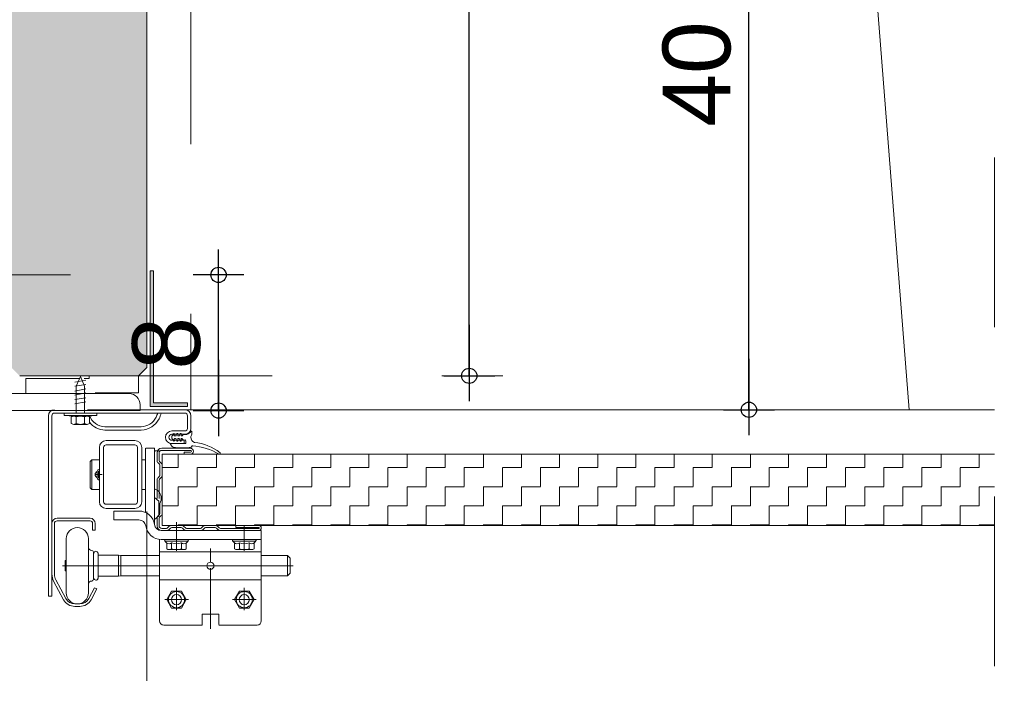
# Model space of a CAD drawing. Header units: metres. Extents: x 1316.5 to 1415.3, y -94.1 to -52.
# Tile 397 of 656: x 1401.746 to 1402.327, y -76.725 to -76.326. Entities that reach past the tile are written whole.
import ezdxf

# ---------------------------------------------------------------- set-up
doc = ezdxf.new("R2010")
doc.units = ezdxf.units.M
doc.header["$PDMODE"] = 65
for name, pattern in [('AUSGEZOGEN', [0]), ('GETRENNT2_S10', [0.045, 0.02, -0.01, 0, -0.005, 0, -0.01]), ('PUNKT2_S9', [0.0015, 0, -0.0015]), ('STRICHLINIE2_S3', [0.055, 0.04, -0.015])]:
    doc.linetypes.add(name, pattern=pattern)
for name, color, linetype in [('XR$4$_40732', 7, 'Continuous'), ('XR$4$_40733', 7, 'Continuous'), ('XR$4$_42143', 7, 'Continuous'), ('XR$4$_42154', 7, 'Continuous')]:
    doc.layers.add(name, color=color, linetype=linetype)
for name, color, linetype, lineweight in [('XR$4$Fenster', 3, 'AUSGEZOGEN', 18), ('XR$4$Maßlinie 1_50', 7, 'AUSGEZOGEN', 25), ('XR$4$Muster', 4, 'AUSGEZOGEN', 13), ('XR$4$SNL_D_BD_FL_250', 7, 'AUSGEZOGEN', 18), ('XR$4$STANDARD_1', 7, 'AUSGEZOGEN', 25), ('XR$4$Wand', 1, 'AUSGEZOGEN', 50), ('XR$4$Wand Mauerwerk tr_1', 42, 'AUSGEZOGEN', 18)]:
    doc.layers.add(name, color=color, linetype=linetype, lineweight=lineweight)
doc.styles.add('ARIAL', font='arial.ttf')
doc.dimstyles.new('DIMSTYLE_18', dxfattribs={"dimtxt": 0.03, "dimasz": 0.03, "dimexe": 0, "dimexo": 1e-06, "dimgap": 0.015, "dimtad": 2, "dimdec": 0, "dimlfac": 1000, "dimrnd": 5, "dimzin": 12, "dimdsep": 46, "dimtxsty": 'ARIAL', "dimblk1": 'ALL_ML_KREIS', "dimblk2": 'ALL_ML_KREIS', "dimsah": 1, "dimcen": 0, "dimse1": 1, "dimse2": 1, "dimclrd": 7, "dimclre": 7, "dimclrt": 7, "dimadec": 0, "dimazin": 0, "dimtfac": 1, "dimtdec": 0, "dimtix": 1, "dimtmove": 2, "dimatfit": 3, "dimfxl": 0, "dimtzin": 0, "dimlwd": 0, "dimlwe": 25, "dimarcsym": 0})
doc.dimstyles.new('DIMSTYLE_21', dxfattribs={"dimtxt": 0.04, "dimasz": 0.03, "dimexe": 0, "dimexo": 1e-06, "dimgap": 0.02, "dimtad": 2, "dimdec": 0, "dimlfac": 100, "dimrnd": 0.5, "dimzin": 12, "dimdsep": 46, "dimtxsty": 'ARIAL', "dimblk1": 'ALL_ML_KREIS', "dimblk2": 'ALL_ML_KREIS', "dimsah": 1, "dimcen": 0, "dimse1": 1, "dimse2": 1, "dimclrd": 7, "dimclre": 7, "dimclrt": 7, "dimadec": 0, "dimazin": 0, "dimtfac": 1, "dimtdec": 0, "dimtix": 1, "dimtmove": 2, "dimatfit": 3, "dimfxl": 0, "dimtzin": 0, "dimlwd": 0, "dimlwe": 25, "dimarcsym": 0})
doc.dimstyles.new('DIMSTYLE_4', dxfattribs={"dimtxt": 0.04, "dimasz": 0.03, "dimexe": 0, "dimexo": 1e-06, "dimgap": 0.02, "dimtad": 2, "dimdec": 1, "dimlfac": 100, "dimrnd": 0.5, "dimzin": 4, "dimdsep": 46, "dimtxsty": 'ARIAL', "dimblk1": 'ALL_ML_KREIS', "dimblk2": 'ALL_ML_KREIS', "dimsah": 1, "dimcen": 0, "dimse1": 1, "dimse2": 1, "dimclrd": 7, "dimclre": 7, "dimclrt": 7, "dimadec": 0, "dimazin": 0, "dimtfac": 1, "dimtdec": 0, "dimtix": 1, "dimtmove": 2, "dimatfit": 3, "dimfxl": 0, "dimtzin": 0, "dimlwd": 0, "dimlwe": 25, "dimarcsym": 0})
doc.dimstyles.new('DIMSTYLE_5', dxfattribs={"dimtxt": 0.04, "dimasz": 0.03, "dimexe": 0, "dimexo": 1e-06, "dimgap": 0.02, "dimtad": 2, "dimdec": 1, "dimlfac": 100, "dimrnd": 0.5, "dimzin": 4, "dimdsep": 46, "dimtxsty": 'ARIAL', "dimblk1": 'ALL_ML_KREIS', "dimblk2": 'ALL_ML_KREIS', "dimsah": 1, "dimcen": 0, "dimse1": 1, "dimse2": 1, "dimclrd": 7, "dimclre": 7, "dimclrt": 7, "dimadec": 0, "dimazin": 0, "dimtfac": 1, "dimtdec": 0, "dimtix": 1, "dimtmove": 2, "dimatfit": 3, "dimfxl": 0, "dimtvp": 1.2, "dimtzin": 0, "dimlwd": 0, "dimlwe": 25, "dimarcsym": 0})
pattern_1 = [(90, (-0.075, 0.075), (-0.0375, 0.0375), [0.0375, -0.0375]), (180, (-0.075, 0.075), (-0.0375, -0.0375), [0.0375, -0.0375])]

# ---------------------------------------------------------------- blocks, each defined once
blk = doc.blocks.new('COMPLEXOBJECT_44')
at = {"layer": 'XR$4$_40732', "color": 3, "linetype": 'AUSGEZOGEN', "lineweight": 13, "transparency": 33554687}
for p, q in [((1401.69747, -76.43637), (1401.69747, -76.55637)), ((1401.70097, -76.43637), (1401.69747, -76.43637)), ((1401.70747, -76.53337), (1401.70747, -76.44287)), ((1401.81097, -76.54637), (1401.72047, -76.54637)), ((1401.81747, -76.55637), (1401.81747, -76.55287)), ((1401.69747, -76.55637), (1401.81747, -76.55637)), ((1401.76697, -76.55637), (1401.78647, -76.55637))]:
    blk.add_line(p, q, dxfattribs=at)
for centre, radius, start, end in [((1401.70097, -76.44287), 0.0065, 0, 90), ((1401.72047, -76.53337), 0.013, 180, 270), ((1401.81097, -76.55287), 0.0065, 0, 90)]:
    blk.add_arc(centre, radius, start, end, dxfattribs=at)
blk = doc.blocks.new('ALL_ML_KREIS')
at = {"color": 0, "linetype": 'ByBlock', "lineweight": -2}
for p, q in [((0, -0.5), (0, 0.5)), ((-1, 0), (0.5, 0))]:
    blk.add_line(p, q, dxfattribs=at)
blk.add_circle((0, 0), 0.15, dxfattribs=at)
blk = doc.blocks.new('*D384')
at = {"layer": 'DEFPOINTS', "color": 7, "linetype": 'AUSGEZOGEN', "lineweight": 25, "transparency": 33554687}
for p in [(1401.82146, -75.91521), (1403.08198, -75.92539), (1401.82146, -77.06804)]:
    blk.add_point(p, dxfattribs=at)
at = {"layer": 'XR$4$Maßlinie 1_50', "color": 7, "linetype": 'AUSGEZOGEN', "lineweight": -2, "transparency": 33554687}
blk.add_line((1401.82146, -77.06804), (1403.08198, -77.06804), dxfattribs=at)
at = {"layer": 'XR$4$Maßlinie 1_50', "color": 7, "linetype": 'AUSGEZOGEN', "lineweight": 25, "transparency": 33554687, "xscale": 0.03, "yscale": 0.03, "zscale": 0.03, "rotation": 180}
blk.add_blockref('ALL_ML_KREIS', (1401.82146, -77.06804), dxfattribs=at)
at = {"layer": 'XR$4$Maßlinie 1_50', "color": 7, "linetype": 'AUSGEZOGEN', "lineweight": 25, "transparency": 33554687, "xscale": 0.03, "yscale": 0.03, "zscale": 0.03}
blk.add_blockref('ALL_ML_KREIS', (1403.08198, -77.06804), dxfattribs=at)
blk = doc.blocks.new('*D387')
at = {"layer": 'DEFPOINTS', "color": 7, "linetype": 'AUSGEZOGEN', "lineweight": 25, "transparency": 33554687}
for p in [(1403.20597, -76.32937), (1401.69646, -76.55637), (1401.69646, -77.19122)]:
    blk.add_point(p, dxfattribs=at)
at = {"layer": 'XR$4$Maßlinie 1_50', "color": 7, "linetype": 'AUSGEZOGEN', "lineweight": -2, "transparency": 33554687}
blk.add_line((1401.69646, -77.19122), (1403.20597, -77.19122), dxfattribs=at)
at = {"layer": 'XR$4$Maßlinie 1_50', "color": 7, "linetype": 'AUSGEZOGEN', "lineweight": 25, "transparency": 33554687, "xscale": 0.03, "yscale": 0.03, "zscale": 0.03, "rotation": 180}
blk.add_blockref('ALL_ML_KREIS', (1401.69646, -77.19122), dxfattribs=at)
at = {"layer": 'XR$4$Maßlinie 1_50', "color": 7, "linetype": 'AUSGEZOGEN', "lineweight": 25, "transparency": 33554687, "xscale": 0.03, "yscale": 0.03, "zscale": 0.03}
blk.add_blockref('ALL_ML_KREIS', (1403.20597, -77.19122), dxfattribs=at)
blk = doc.blocks.new('*D400')
at = {"layer": 'DEFPOINTS', "color": 7, "linetype": 'AUSGEZOGEN', "lineweight": 25, "transparency": 33554687}
for p in [(1401.69646, -76.55637), (1401.69646, -77.06804), (1401.82146, -77.06804)]:
    blk.add_point(p, dxfattribs=at)
at = {"layer": 'XR$4$Maßlinie 1_50', "color": 7, "linetype": 'AUSGEZOGEN', "lineweight": -2, "transparency": 33554687}
blk.add_line((1401.69646, -77.06804), (1401.82146, -77.06804), dxfattribs=at)
at = {"layer": 'XR$4$Maßlinie 1_50', "color": 7, "linetype": 'AUSGEZOGEN', "lineweight": 25, "transparency": 33554687, "xscale": 0.03, "yscale": 0.03, "zscale": 0.03, "rotation": 180}
blk.add_blockref('ALL_ML_KREIS', (1401.69646, -77.06804), dxfattribs=at)
at = {"layer": 'XR$4$Maßlinie 1_50', "color": 7, "linetype": 'AUSGEZOGEN', "lineweight": 25, "transparency": 33554687, "xscale": 0.03, "yscale": 0.03, "zscale": 0.03}
blk.add_blockref('ALL_ML_KREIS', (1401.82146, -77.06804), dxfattribs=at)
at = {"layer": 'XR$4$Maßlinie 1_50', "color": 7, "linetype": 'AUSGEZOGEN', "lineweight": 25, "transparency": 33554687, "insert": (1401.77523, -77.03804), "char_height": 0.04, "width": 0.16, "attachment_point": 5, "style": 'ARIAL'}
blk.add_mtext('\\A1;{\\A1;{12\\H0.026400;\\S5^ ;}}', dxfattribs=at)
blk = doc.blocks.new('*D408')
at = {"layer": 'DEFPOINTS', "color": 7, "linetype": 'AUSGEZOGEN', "lineweight": 25, "transparency": 33554687}
for p in [(1401.93546, -76.15637), (1402.08149, -76.55586), (1402.17668, -76.55586)]:
    blk.add_point(p, dxfattribs=at)
at = {"layer": 'XR$4$Maßlinie 1_50', "color": 7, "linetype": 'AUSGEZOGEN', "lineweight": -2, "transparency": 33554687}
blk.add_line((1402.17668, -76.55586), (1402.17668, -76.15637), dxfattribs=at)
at = {"layer": 'XR$4$Maßlinie 1_50', "color": 7, "linetype": 'AUSGEZOGEN', "lineweight": 25, "transparency": 33554687, "xscale": 0.03, "yscale": 0.03, "zscale": 0.03}
for p, rotation in [((1402.17668, -76.15637), 90), ((1402.17668, -76.55586), 270)]:
    blk.add_blockref('ALL_ML_KREIS', p, dxfattribs=dict(at, rotation=rotation))
at = {"layer": 'XR$4$Maßlinie 1_50', "color": 7, "linetype": 'AUSGEZOGEN', "lineweight": 25, "transparency": 33554687, "insert": (1402.14599, -76.35786), "char_height": 0.04, "width": 0.16, "attachment_point": 5, "rotation": 90, "style": 'ARIAL'}
blk.add_mtext('\\A1;{\\A1;{40\\H0.026400;\\S^ ;}}', dxfattribs=at)
blk = doc.blocks.new('*D410')
at = {"layer": 'DEFPOINTS', "color": 7, "linetype": 'AUSGEZOGEN', "lineweight": 25, "transparency": 33554687}
for p in [(1401.76285, -76.00637), (1401.76516, -76.53586), (1402.01168, -76.53586)]:
    blk.add_point(p, dxfattribs=at)
at = {"layer": 'XR$4$Maßlinie 1_50', "color": 7, "linetype": 'AUSGEZOGEN', "lineweight": -2, "transparency": 33554687}
blk.add_line((1402.01168, -76.53586), (1402.01168, -76.00637), dxfattribs=at)
at = {"layer": 'XR$4$Maßlinie 1_50', "color": 7, "linetype": 'AUSGEZOGEN', "lineweight": 25, "transparency": 33554687, "xscale": 0.03, "yscale": 0.03, "zscale": 0.03}
for p, rotation in [((1402.01168, -76.00637), 90), ((1402.01168, -76.53586), 270)]:
    blk.add_blockref('ALL_ML_KREIS', p, dxfattribs=dict(at, rotation=rotation))
at = {"layer": 'XR$4$Maßlinie 1_50', "color": 7, "linetype": 'AUSGEZOGEN', "lineweight": 25, "transparency": 33554687, "insert": (1401.98097, -76.27293), "char_height": 0.04, "width": 0.16, "attachment_point": 5, "rotation": 90, "style": 'ARIAL'}
blk.add_mtext('\\A1;{\\A1;{53\\H0.026400;\\S^ ;}}', dxfattribs=at)
blk = doc.blocks.new('*D495')
at = {"layer": 'DEFPOINTS', "color": 7, "linetype": 'AUSGEZOGEN', "lineweight": 25, "transparency": 33554687}
for p in [(1401.69646, -76.47637), (1401.69646, -76.55637), (1401.86377, -76.55637)]:
    blk.add_point(p, dxfattribs=at)
at = {"layer": 'XR$4$Maßlinie 1_50', "color": 7, "linetype": 'AUSGEZOGEN', "lineweight": -2, "transparency": 33554687}
blk.add_line((1401.86377, -76.55637), (1401.86377, -76.47637), dxfattribs=at)
at = {"layer": 'XR$4$Maßlinie 1_50', "color": 7, "linetype": 'AUSGEZOGEN', "lineweight": 25, "transparency": 33554687, "xscale": 0.03, "yscale": 0.03, "zscale": 0.03}
for p, rotation in [((1401.86377, -76.47637), 90), ((1401.86377, -76.55637), 270)]:
    blk.add_blockref('ALL_ML_KREIS', p, dxfattribs=dict(at, rotation=rotation))
at = {"layer": 'XR$4$Maßlinie 1_50', "color": 7, "linetype": 'AUSGEZOGEN', "lineweight": 25, "transparency": 33554687, "insert": (1401.83309, -76.51668), "char_height": 0.04, "width": 0.04, "attachment_point": 5, "rotation": 90, "style": 'ARIAL'}
blk.add_mtext('\\A1;{8}', dxfattribs=at)

msp = doc.modelspace()

# ---------------------------------------------------------------- hatches: boundary and pattern name
at = {"layer": 'XR$4$Fenster', "linetype": 'AUSGEZOGEN', "lineweight": 13, "transparency": 33554687}
for points in [[(1400.67747, -76.08637), (1401.74146, -76.08637), (1401.74146, -76.53086), (1401.74646, -76.53586), (1401.81646, -76.53586), (1401.82146, -76.53086), (1401.82146, -76.01137), (1401.81646, -76.00637), (1400.60247, -76.00637), (1400.59747, -76.01137), (1400.59747, -76.34637), (1400.60247, -76.35137), (1400.67747, -76.35137)], [(1401.82346, -76.55386), (1401.84546, -76.55386), (1401.84546, -76.55186), (1401.82546, -76.55186), (1401.82546, -76.47386), (1401.82346, -76.47386)]]:
    msp.add_hatch(color=253, dxfattribs=at).paths.add_polyline_path(points)
at = {"layer": 'XR$4$Muster', "linetype": 'AUSGEZOGEN', "lineweight": 13, "transparency": 33554687}
h = msp.add_hatch(dxfattribs=at)
h.set_pattern_fill('MUSTER', color=4, scale=0.0375, angle=90, style=0, pattern_type=2)
h.set_pattern_definition(pattern_1)
h.paths.add_polyline_path([(1401.78228, -76.53622), (1401.78231, -76.53586), (1401.74646, -76.53586), (1401.74146, -76.53086), (1401.74146, -76.15637), (1401.69646, -76.15637), (1401.69646, -76.43586), (1401.70097, -76.43586), (1401.70241, -76.43603), (1401.70379, -76.43651), (1401.70502, -76.43728), (1401.70605, -76.43831), (1401.70682, -76.43954), (1401.7073, -76.44092), (1401.70747, -76.44236), (1401.70747, -76.53286), (1401.70755, -76.53432), (1401.70779, -76.53576), (1401.7082, -76.53716), (1401.70876, -76.5385), (1401.70946, -76.53978), (1401.7103, -76.54097), (1401.71128, -76.54206), (1401.71236, -76.54303), (1401.71355, -76.54387), (1401.71483, -76.54458), (1401.71617, -76.54513), (1401.71758, -76.54554), (1401.71901, -76.54578), (1401.72047, -76.54586), (1401.77459, -76.54586), (1401.77976, -76.54471), (1401.77976, -76.54191)], flags=0)
h = msp.add_hatch(dxfattribs=at)
h.set_pattern_fill('MUSTER', color=4, scale=0.0375, angle=90, style=0, pattern_type=2)
h.set_pattern_definition(pattern_1)
h.paths.add_polyline_path([(1401.78474, -76.54586), (1401.81646, -76.54586), (1401.81646, -76.53586), (1401.78447, -76.53586), (1401.78474, -76.54191)], flags=0)
h = msp.add_hatch(dxfattribs=at)
h.set_pattern_fill('MUSTER', color=4, scale=0.01125, angle=90, style=0, pattern_type=2)
h.set_pattern_definition([(90, (-0.0225, 0.0225), (-0.01125, 0.01125), [0.01125, -0.01125]), (180, (-0.0225, 0.0225), (-0.01125, -0.01125), [0.01125, -0.01125])])
h.paths.add_polyline_path([(1401.83047, -76.62409), (1402.32146, -76.62409), (1402.32146, -76.58209), (1401.83047, -76.58209)], flags=0)

# ---------------------------------------------------------------- linework, layer by layer
at = {"layer": 'XR$4$_40732', "color": 3, "linetype": 'AUSGEZOGEN', "lineweight": 13, "transparency": 33554687}
for p, q in [((1401.76347, -76.55936), (1401.76347, -76.66586)), ((1401.76547, -76.66586), (1401.76547, -76.55936)), ((1401.76697, -76.55786), (1401.78493, -76.55786)), ((1401.78647, -76.55586), (1401.84397, -76.55586)), ((1401.78703, -76.55786), (1401.8279, -76.55786)), ((1401.8279, -76.55786), (1401.83001, -76.55786)), ((1401.83001, -76.55786), (1401.84397, -76.55786)), ((1401.84547, -76.55936), (1401.84547, -76.56686)), ((1401.84747, -76.56426), (1401.84747, -76.55936)), ((1401.81816, -76.56586), (1401.79677, -76.56586)), ((1401.84747, -76.56686), (1401.84747, -76.56426)), ((1401.80747, -76.56786), (1401.79677, -76.56786)), ((1401.81816, -76.56786), (1401.80747, -76.56786)), ((1401.83622, -76.56836), (1401.84397, -76.56836)), ((1401.83622, -76.57036), (1401.83697, -76.57036)), ((1401.83697, -76.57036), (1401.83747, -76.56986)), ((1401.83797, -76.57036), (1401.83747, -76.56986)), ((1401.83797, -76.57036), (1401.83897, -76.57036)), ((1401.83897, -76.57036), (1401.83947, -76.56986)), ((1401.83997, -76.57036), (1401.83947, -76.56986)), ((1401.83997, -76.57036), (1401.84097, -76.57036)), ((1401.84097, -76.57036), (1401.84147, -76.56986)), ((1401.84197, -76.57036), (1401.84147, -76.56986)), ((1401.84197, -76.57036), (1401.84397, -76.57036)), ((1401.79747, -76.57409), (1401.81447, -76.57409)), ((1401.79747, -76.57659), (1401.81447, -76.57659)), ((1401.83622, -76.57386), (1401.83697, -76.57386)), ((1401.84347, -76.57586), (1401.83622, -76.57586)), ((1401.83697, -76.57386), (1401.83747, -76.57436)), ((1401.83797, -76.57386), (1401.83747, -76.57436)), ((1401.83797, -76.57386), (1401.83897, -76.57386)), ((1401.83897, -76.57386), (1401.83947, -76.57436)), ((1401.83997, -76.57386), (1401.83947, -76.57436)), ((1401.83997, -76.57386), (1401.84097, -76.57386)), ((1401.84097, -76.57386), (1401.84147, -76.57436)), ((1401.84197, -76.57386), (1401.84147, -76.57436)), ((1401.84197, -76.57386), (1401.84347, -76.57386)), ((1401.84347, -76.57586), (1401.84347, -76.57386)), ((1401.79347, -76.61009), (1401.79347, -76.57809)), ((1401.79597, -76.61009), (1401.79597, -76.57809)), ((1401.81597, -76.57809), (1401.81597, -76.61009)), ((1401.81847, -76.57809), (1401.81847, -76.61009)), ((1401.82072, -76.59432), (1401.82072, -76.57859)), ((1401.82097, -76.57859), (1401.82597, -76.57859)), ((1401.82597, -76.57859), (1401.82597, -76.60243)), ((1401.82597, -76.59409), (1401.82597, -76.58059)), ((1401.82897, -76.58009), (1401.82647, -76.58009)), ((1401.78797, -76.58634), (1401.78897, -76.58534)), ((1401.78797, -76.58634), (1401.78797, -76.60184)), ((1401.79347, -76.58534), (1401.78897, -76.58534)), ((1401.78897, -76.58534), (1401.78897, -76.60284)), ((1401.82071, -76.58534), (1401.81847, -76.58534)), ((1401.82072, -76.59432), (1401.82072, -76.61649)), ((1401.82597, -76.60122), (1401.82597, -76.59409)), ((1401.78897, -76.60284), (1401.78797, -76.60184)), ((1401.79347, -76.60284), (1401.78897, -76.60284)), ((1401.82071, -76.60284), (1401.81847, -76.60284)), ((1401.82597, -76.60759), (1401.82597, -76.60122)), ((1401.82597, -76.60243), (1401.82597, -76.60759)), ((1401.79747, -76.61159), (1401.81447, -76.61159)), ((1401.82847, -76.60969), (1401.82597, -76.60759)), ((1401.82597, -76.60759), (1401.82597, -76.62338)), ((1401.82847, -76.61849), (1401.82847, -76.60969)), ((1401.79747, -76.61409), (1401.81447, -76.61409)), ((1401.80197, -76.61559), (1401.81683, -76.61559)), ((1401.80197, -76.62084), (1401.80197, -76.61559)), ((1401.82597, -76.62059), (1401.82847, -76.61849)), ((1401.81683, -76.62084), (1401.80197, -76.62084)), ((1401.82597, -76.62338), (1401.82597, -76.62359)), ((1401.88897, -76.62709), (1401.82997, -76.62709)), ((1401.88897, -76.63234), (1401.88897, -76.62709)), ((1401.82897, -76.63961), (1401.82897, -76.63234)), ((1401.88897, -76.63234), (1401.82997, -76.63234)), ((1401.88897, -76.63961), (1401.88897, -76.63234)), ((1401.82897, -76.64161), (1401.82897, -76.63961)), ((1401.82897, -76.63961), (1401.82897, -76.68059)), ((1401.88897, -76.63961), (1401.82897, -76.63961)), ((1401.88897, -76.63961), (1401.88897, -76.68036)), ((1401.86105, -76.64786), (1401.85688, -76.64786)), ((1401.82897, -76.65611), (1401.88897, -76.65611)), ((1401.76347, -76.66586), (1401.76547, -76.66586)), ((1401.85402, -76.67636), (1401.86392, -76.67636)), ((1401.85402, -76.67636), (1401.85402, -76.68286)), ((1401.86392, -76.68261), (1401.86392, -76.67636)), ((1401.83152, -76.68286), (1401.85402, -76.68286)), ((1401.86392, -76.68286), (1401.88647, -76.68286))]:
    msp.add_line(p, q, dxfattribs=at)
at = {"layer": 'XR$4$_40732', "color": 2, "linetype": 'AUSGEZOGEN', "lineweight": 13, "transparency": 33554687}
for p, q in [((1401.83732, -76.57041), (1401.83661, -76.57108)), ((1401.83766, -76.57056), (1401.83766, -76.57116)), ((1401.83781, -76.57131), (1401.83837, -76.57131)), ((1401.83886, -76.57094), (1401.83913, -76.56992)), ((1401.83927, -76.56981), (1401.83951, -76.56981)), ((1401.83966, -76.56996), (1401.83966, -76.57116)), ((1401.83981, -76.57131), (1401.84037, -76.57131)), ((1401.84086, -76.57094), (1401.84113, -76.56992)), ((1401.84127, -76.56981), (1401.84151, -76.56981)), ((1401.84166, -76.56996), (1401.84166, -76.57116)), ((1401.84228, -76.57131), (1401.84181, -76.57131)), ((1401.84272, -76.57077), (1401.8424, -76.57124)), ((1401.84277, -76.5707), (1401.84272, -76.57077)), ((1401.84285, -76.57069), (1401.84277, -76.5707)), ((1401.84497, -76.57037), (1401.84285, -76.57069)), ((1401.84796, -76.56862), (1401.84796, -76.57036)), ((1401.83671, -76.57586), (1401.83566, -76.57586)), ((1401.83661, -76.57314), (1401.83732, -76.57381)), ((1401.83671, -76.57586), (1401.84416, -76.57586)), ((1401.83766, -76.57306), (1401.83766, -76.57366)), ((1401.83837, -76.57291), (1401.83781, -76.57291)), ((1401.83913, -76.5743), (1401.83886, -76.57328)), ((1401.83951, -76.57441), (1401.83927, -76.57441)), ((1401.83966, -76.57306), (1401.83966, -76.57426)), ((1401.84037, -76.57291), (1401.83981, -76.57291)), ((1401.84113, -76.5743), (1401.84086, -76.57328)), ((1401.84151, -76.57441), (1401.84127, -76.57441)), ((1401.84166, -76.57306), (1401.84166, -76.57426)), ((1401.84228, -76.57291), (1401.84181, -76.57291)), ((1401.8424, -76.57298), (1401.84272, -76.57345)), ((1401.84285, -76.57353), (1401.84403, -76.57371)), ((1401.84446, -76.57556), (1401.84446, -76.5742)), ((1401.84788, -76.57786), (1401.84796, -76.57786)), ((1401.84796, -76.57761), (1401.84796, -76.57747)), ((1401.84796, -76.57777), (1401.84796, -76.57786)), ((1401.84856, -76.57717), (1401.84826, -76.57717)), ((1401.79517, -76.59409), (1401.79077, -76.59409)), ((1401.79217, -76.59225), (1401.79217, -76.59213)), ((1401.79217, -76.59593), (1401.79217, -76.59225)), ((1401.79297, -76.59629), (1401.79297, -76.59189)), ((1401.79337, -76.59093), (1401.79347, -76.59093)), ((1401.79217, -76.59605), (1401.79217, -76.59593)), ((1401.79347, -76.59725), (1401.79337, -76.59725)), ((1401.76547, -76.62286), (1401.76547, -76.65286)), ((1401.76697, -76.62286), (1401.76697, -76.65286)), ((1401.78797, -76.61986), (1401.76847, -76.61986)), ((1401.78797, -76.62136), (1401.76847, -76.62136)), ((1401.78947, -76.62686), (1401.78947, -76.62286)), ((1401.79097, -76.62286), (1401.79097, -76.62686)), ((1401.83897, -76.639), (1401.83897, -76.62409)), ((1401.87897, -76.639), (1401.87897, -76.62409)), ((1401.78947, -76.62686), (1401.79097, -76.62686)), ((1401.83897, -76.63434), (1401.83897, -76.62534)), ((1401.77397, -76.63186), (1401.77397, -76.64786)), ((1401.78697, -76.63186), (1401.78697, -76.64786)), ((1401.83247, -76.63334), (1401.84547, -76.63334)), ((1401.83319, -76.63783), (1401.83319, -76.63434)), ((1401.83608, -76.63783), (1401.83608, -76.63434)), ((1401.84185, -76.63783), (1401.84185, -76.63434)), ((1401.84474, -76.63434), (1401.84474, -76.63783)), ((1401.87247, -76.63334), (1401.88547, -76.63334)), ((1401.87319, -76.63783), (1401.87319, -76.63434)), ((1401.87608, -76.63783), (1401.87608, -76.63434)), ((1401.88185, -76.63783), (1401.88185, -76.63434)), ((1401.88474, -76.63434), (1401.88474, -76.63783)), ((1401.78997, -76.64786), (1401.78997, -76.63986)), ((1401.79267, -76.64121), (1401.79267, -76.64061)), ((1401.79267, -76.65451), (1401.79267, -76.64121)), ((1401.79317, -76.64171), (1401.80467, -76.64171)), ((1401.80467, -76.64171), (1401.80467, -76.65401)), ((1401.80467, -76.64171), (1401.80617, -76.64191)), ((1401.83464, -76.63834), (1401.83897, -76.63834)), ((1401.83897, -76.63834), (1401.8433, -76.63834)), ((1401.85897, -76.64577), (1401.85897, -76.63763)), ((1401.87464, -76.63834), (1401.87897, -76.63834)), ((1401.87897, -76.63834), (1401.8833, -76.63834)), ((1401.77332, -76.64479), (1401.77332, -76.64571)), ((1401.77397, -76.64479), (1401.77332, -76.64479)), ((1401.77332, -76.64571), (1401.77332, -76.64786)), ((1401.82897, -76.64191), (1401.80617, -76.64191)), ((1401.80617, -76.65381), (1401.80617, -76.64191)), ((1401.90447, -76.64191), (1401.88897, -76.64191)), ((1401.90447, -76.65381), (1401.90447, -76.64191)), ((1401.90597, -76.64341), (1401.90447, -76.64191)), ((1401.90597, -76.64341), (1401.90597, -76.65231)), ((1401.77332, -76.64786), (1401.77162, -76.64786)), ((1401.85688, -76.64786), (1401.77332, -76.64786)), ((1401.77332, -76.64786), (1401.77332, -76.65001)), ((1401.77332, -76.65001), (1401.77332, -76.65094)), ((1401.77332, -76.65094), (1401.77397, -76.65094)), ((1401.77397, -76.64786), (1401.77397, -76.66386)), ((1401.78697, -76.64786), (1401.78697, -76.66386)), ((1401.78997, -76.65586), (1401.78997, -76.64786)), ((1401.85897, -76.6652), (1401.85897, -76.64936)), ((1401.85897, -76.65066), (1401.85897, -76.68509)), ((1401.86105, -76.64786), (1401.90785, -76.64786)), ((1401.90597, -76.65231), (1401.90447, -76.65381)), ((1401.76647, -76.65686), (1401.77235, -76.66789)), ((1401.76779, -76.65615), (1401.77367, -76.66718)), ((1401.79267, -76.65511), (1401.79267, -76.65451)), ((1401.79317, -76.65401), (1401.80467, -76.65401)), ((1401.80617, -76.65381), (1401.80467, -76.65401)), ((1401.80617, -76.65381), (1401.82897, -76.65381)), ((1401.88897, -76.65381), (1401.90447, -76.65381)), ((1401.79062, -76.66086), (1401.78727, -76.66718)), ((1401.78859, -76.66788), (1401.79195, -76.66156)), ((1401.79062, -76.66086), (1401.79195, -76.66156)), ((1401.83319, -76.66786), (1401.83608, -76.66286)), ((1401.83608, -76.66286), (1401.84185, -76.66286)), ((1401.83897, -76.67397), (1401.83897, -76.66097)), ((1401.84185, -76.66286), (1401.84474, -76.66786)), ((1401.87319, -76.66786), (1401.87608, -76.66286)), ((1401.87608, -76.66286), (1401.88185, -76.66286)), ((1401.87897, -76.67397), (1401.87897, -76.66097)), ((1401.88185, -76.66286), (1401.88474, -76.66786)), ((1401.78197, -76.67036), (1401.77897, -76.67036)), ((1401.84606, -76.66786), (1401.83206, -76.66786)), ((1401.83608, -76.67286), (1401.83319, -76.66786)), ((1401.84474, -76.66786), (1401.84185, -76.67286)), ((1401.88606, -76.66786), (1401.87206, -76.66786)), ((1401.87608, -76.67286), (1401.87319, -76.66786)), ((1401.88474, -76.66786), (1401.88185, -76.67286)), ((1401.77897, -76.67186), (1401.78197, -76.67186)), ((1401.84185, -76.67286), (1401.83608, -76.67286)), ((1401.88185, -76.67286), (1401.87608, -76.67286))]:
    msp.add_line(p, q, dxfattribs=at)
for points in [[(1401.83897, -76.63834), (1401.83897, -76.63834)], [(1401.87897, -76.63834), (1401.87897, -76.63834)], [(1401.77332, -76.64786), (1401.77332, -76.64786)]]:
    msp.add_lwpolyline(points, close=True, dxfattribs=at)
for centre, radius in [((1401.83897, -76.66786), 0.00475), ((1401.83897, -76.66786), 0.003), ((1401.87897, -76.66786), 0.00475), ((1401.87897, -76.66786), 0.003)]:
    msp.add_circle(centre, radius, dxfattribs=at)
at = {"layer": 'XR$4$_40732', "color": 3, "linetype": 'AUSGEZOGEN', "lineweight": 13, "transparency": 33554687}
for centre, radius, start, end in [((1401.76697, -76.55936), 0.0035, 90, 180), ((1401.76697, -76.55936), 0.0015, 90, 180), ((1401.797, -76.55586), 0.01, 199.90913, 268.70517), ((1401.81794, -76.55586), 0.01, 271.29489, 333.84413), ((1401.80896, -76.55145), 0.02, 333.84413, 341.30472), ((1401.80896, -76.55145), 0.022, 333.84413, 343.05848), ((1401.84397, -76.55936), 0.0035, 0, 90), ((1401.84397, -76.55936), 0.0015, 0, 90), ((1401.79704, -76.55586), 0.012, 218.06657, 268.70511), ((1401.81789, -76.55586), 0.012, 271.29489, 333.84413), ((1401.83622, -76.57211), 0.00375, 90, 180), ((1401.83622, -76.57211), 0.00375, 180, 270), ((1401.83622, -76.57211), 0.00175, 90, 180), ((1401.83622, -76.57211), 0.00175, 180, 270), ((1401.84397, -76.56686), 0.0015, 270, 0), ((1401.84397, -76.56686), 0.0035, 270, 0), ((1401.79747, -76.57809), 0.004, 90, 180), ((1401.79747, -76.57809), 0.0015, 90, 180), ((1401.81447, -76.57809), 0.004, 0, 90), ((1401.81447, -76.57809), 0.0015, 0, 90), ((1401.82647, -76.58059), 0.0005, 90, 180), ((1401.79297, -76.59409), 0.002, 113.3677, 246.6323), ((1401.82397, -76.60809), 0.006, 0, 70.52878), ((1401.79747, -76.61009), 0.004, 180, 270), ((1401.79747, -76.61009), 0.0015, 180, 270), ((1401.81447, -76.61009), 0.004, 270, 0), ((1401.81447, -76.61009), 0.0015, 270, 0), ((1401.82397, -76.60809), 0.006, 318.59038, 0), ((1401.81683, -76.62484), 0.00925, 7.58954, 90), ((1401.81683, -76.62484), 0.004, 7.58954, 90), ((1401.82997, -76.62309), 0.00925, 187.58954, 270), ((1401.82997, -76.62309), 0.004, 187.58954, 270), ((1401.85897, -76.64786), 0.00209, 0, 180), ((1401.85897, -76.64786), 0.00209, 180, 0), ((1401.83147, -76.68036), 0.0025, 180, 270), ((1401.88647, -76.68036), 0.0025, 270, 0)]:
    msp.add_arc(centre, radius, start, end, dxfattribs=at)
at = {"layer": 'XR$4$_40732', "color": 2, "linetype": 'AUSGEZOGEN', "lineweight": 13, "transparency": 33554687}
for centre, radius, start, end in [((1401.83756, -76.57211), 0.00141, 153, 180), ((1401.83756, -76.57211), 0.00141, 180, 207), ((1401.83756, -76.57211), 0.00141, 133.00606, 153), ((1401.83746, -76.57056), 0.0002, 0, 133.00606), ((1401.83781, -76.57116), 0.00015, 180, 270), ((1401.83837, -76.57081), 0.0005, 270, 345), ((1401.83927, -76.56996), 0.00015, 90, 165), ((1401.83951, -76.56996), 0.00015, 0, 90), ((1401.83981, -76.57116), 0.00015, 180, 270), ((1401.84037, -76.57081), 0.0005, 270, 345), ((1401.84127, -76.56996), 0.00015, 90, 165), ((1401.84151, -76.56996), 0.00015, 0, 90), ((1401.84181, -76.57116), 0.00015, 180, 270), ((1401.84228, -76.57116), 0.00015, 270, 326.30993), ((1401.84288, -76.57088), 0.0002, 98.42791, 146.30993), ((1401.84446, -76.56691), 0.0035, 278.42791, 332.56784), ((1401.85077, -76.57211), 0.00331, 148.10921, 180), ((1401.85077, -76.57211), 0.00331, 180, 247.5582), ((1401.84775, -76.56862), 0.000208, 90, 152.56784), ((1401.84775, -76.56862), 0.000208, 0, 90), ((1401.83566, -76.57606), 0.0002, 90, 180), ((1401.83566, -76.57606), 0.0002, 180, 201.77294), ((1401.83872, -76.57484), 0.0035, 201.77294, 239.77087), ((1401.83756, -76.57211), 0.00141, 207, 214.69878), ((1401.83756, -76.57211), 0.00141, 207, 214.69878), ((1401.83756, -76.57211), 0.00141, 214.69878, 226.99394), ((1401.84246, -76.548), 0.03037, 259.5638, 269.9953), ((1401.83746, -76.57366), 0.0002, 226.99394, 0), ((1401.83781, -76.57306), 0.00015, 90, 180), ((1401.83837, -76.57341), 0.0005, 15, 90), ((1401.83927, -76.57426), 0.00015, 195, 270), ((1401.83951, -76.57426), 0.00015, 270, 0), ((1401.83981, -76.57306), 0.00015, 90, 180), ((1401.84037, -76.57341), 0.0005, 15, 90), ((1401.84127, -76.57426), 0.00015, 195, 270), ((1401.84151, -76.57426), 0.00015, 270, 0), ((1401.84181, -76.57306), 0.00015, 90, 180), ((1401.84228, -76.57306), 0.00015, 33.69007, 90), ((1401.84246, -76.548), 0.03037, 269.9953, 279.95379), ((1401.84288, -76.57334), 0.0002, 213.69007, 261.57209), ((1401.84396, -76.5742), 0.0005, 0, 81.57209), ((1401.84416, -76.57556), 0.0003, 270, 0), ((1401.84766, -76.57761), 0.0003, 279.95379, 0), ((1401.84826, -76.57747), 0.0003, 67.7575, 180), ((1401.83375, -76.61295), 0.03863, 67.75187, 67.7575), ((1401.84532, -76.61513), 0.03806, 60.4908, 85.39919), ((1401.84709, -76.60329), 0.02822, 51.51042, 85.08121), ((1401.86434, -76.58159), 0.0005, 237.08815, 289.68889), ((1401.86434, -76.58159), 0.0005, 289.68889, 19.68889), ((1401.86434, -76.58159), 0.0005, 51.46843, 55.11704), ((1401.86434, -76.58159), 0.0005, 19.68889, 51.46843), ((1401.79337, -76.59213), 0.0012, 90, 180), ((1401.79337, -76.59605), 0.0012, 180, 270), ((1401.76847, -76.62286), 0.003, 90, 180), ((1401.76847, -76.62286), 0.003, 90, 180), ((1401.76847, -76.62286), 0.0015, 90, 180), ((1401.78797, -76.62286), 0.003, 0, 90), ((1401.78797, -76.62286), 0.003, 0, 90), ((1401.78797, -76.62286), 0.0015, 0, 90), ((1401.78047, -76.63186), 0.0065, 0, 180), ((1401.83247, -76.63284), 0.0005, 90, 180), ((1401.83247, -76.63284), 0.0005, 180, 219.98928), ((1401.83247, -76.63284), 0.0005, 219.98928, 270), ((1401.83501, -76.63152), 0.00336, 209.31963, 263.08851), ((1401.83464, -76.63255), 0.0023, 269.25695, 308.94719), ((1401.83897, -76.62643), 0.00842, 249.94743, 290.05257), ((1401.8433, -76.63255), 0.0023, 231.05281, 271.17935), ((1401.84293, -76.63154), 0.00334, 277.21065, 330.48448), ((1401.84547, -76.63284), 0.0005, 0, 90), ((1401.84547, -76.63284), 0.0005, 270, 316.9446), ((1401.84547, -76.63284), 0.0005, 316.9446, 0), ((1401.87247, -76.63284), 0.0005, 90, 180), ((1401.87247, -76.63284), 0.0005, 180, 219.98928), ((1401.87247, -76.63284), 0.0005, 219.98928, 270), ((1401.87501, -76.63152), 0.00336, 209.31963, 263.08851), ((1401.87464, -76.63255), 0.0023, 269.25695, 308.94719), ((1401.87897, -76.62643), 0.00842, 249.94743, 290.05257), ((1401.8833, -76.63255), 0.0023, 231.05281, 271.17935), ((1401.88293, -76.63154), 0.00334, 277.21065, 330.48448), ((1401.88547, -76.63284), 0.0005, 0, 90), ((1401.88547, -76.63284), 0.0005, 270, 316.9446), ((1401.88547, -76.63284), 0.0005, 316.9446, 0), ((1401.78897, -76.63686), 0.002, 180, 270), ((1401.78897, -76.63986), 0.001, 0, 90), ((1401.79142, -76.64061), 0.00125, 90, 180), ((1401.79142, -76.64061), 0.00125, 11.53696, 90), ((1401.79142, -76.64061), 0.00125, 0, 11.53696), ((1401.79317, -76.64121), 0.0005, 180, 270), ((1401.83464, -76.63604), 0.0023, 231.05281, 270), ((1401.83464, -76.63604), 0.0023, 270, 308.94719), ((1401.83897, -76.62992), 0.00842, 249.94743, 270), ((1401.83897, -76.62992), 0.00842, 270, 290.05257), ((1401.83897, -76.62992), 0.00842, 269.99995, 270), ((1401.8433, -76.63604), 0.0023, 231.05281, 270), ((1401.8433, -76.63604), 0.0023, 270, 308.94719), ((1401.87464, -76.63604), 0.0023, 231.05281, 270), ((1401.87464, -76.63604), 0.0023, 270, 308.94719), ((1401.87897, -76.62992), 0.00842, 249.94743, 270), ((1401.87897, -76.62992), 0.00842, 270, 290.05257), ((1401.87897, -76.62992), 0.00842, 269.99995, 270), ((1401.8833, -76.63604), 0.0023, 231.05281, 270), ((1401.8833, -76.63604), 0.0023, 270, 308.94719), ((1401.77397, -76.65286), 0.0085, 180, 208.07249), ((1401.77397, -76.65286), 0.007, 180, 208.07249), ((1401.78897, -76.65886), 0.002, 90, 180), ((1401.78897, -76.65586), 0.001, 270, 0), ((1401.79142, -76.65511), 0.00125, 180, 270), ((1401.79142, -76.65511), 0.00125, 270, 348.46304), ((1401.79142, -76.65511), 0.00125, 348.46304, 0), ((1401.79317, -76.65451), 0.0005, 90, 180), ((1401.78047, -76.66386), 0.0065, 180, 0), ((1401.77897, -76.66436), 0.0075, 208.07249, 270), ((1401.77897, -76.66436), 0.006, 208.07249, 270), ((1401.78197, -76.66436), 0.006, 270, 332), ((1401.78197, -76.66436), 0.0075, 270, 332)]:
    msp.add_arc(centre, radius, start, end, dxfattribs=at)
at = {"layer": 'XR$4$_40733', "color": 2, "linetype": 'AUSGEZOGEN', "lineweight": 13, "transparency": 33554687}
for p, q in [((1401.82747, -76.58566), (1401.82747, -76.58134)), ((1401.82872, -76.58134), (1401.82872, -76.58566)), ((1401.83022, -76.57859), (1401.84722, -76.57859)), ((1401.84722, -76.57984), (1401.83022, -76.57984)), ((1401.84347, -76.58209), (1401.84347, -76.58084)), ((1401.84347, -76.58084), (1401.84722, -76.58084)), ((1401.84722, -76.58209), (1401.84347, -76.58209)), ((1401.82892, -76.58805), (1401.82813, -76.58725)), ((1401.82901, -76.58636), (1401.82981, -76.58716)), ((1401.82922, -76.59443), (1401.82922, -76.58875)), ((1401.83047, -76.58875), (1401.83047, -76.59443)), ((1401.82813, -76.59593), (1401.82892, -76.59513)), ((1401.82747, -76.60816), (1401.82747, -76.59752)), ((1401.82872, -76.59752), (1401.82872, -76.60816)), ((1401.82981, -76.59602), (1401.82901, -76.59681)), ((1401.82922, -76.61693), (1401.82922, -76.61125)), ((1401.83047, -76.61125), (1401.83047, -76.61693)), ((1401.82813, -76.61843), (1401.82892, -76.61763)), ((1401.82981, -76.61852), (1401.82901, -76.61931)), ((1401.82747, -76.62434), (1401.82747, -76.62002)), ((1401.82872, -76.62002), (1401.82872, -76.62434)), ((1401.83613, -76.62409), (1401.8418, -76.62409)), ((1401.83897, -76.62805), (1401.83897, -76.62213)), ((1401.85613, -76.62409), (1401.8618, -76.62409)), ((1401.87397, -76.62534), (1401.87397, -76.62409)), ((1401.87397, -76.62409), (1401.88747, -76.62409)), ((1401.83022, -76.62584), (1401.83304, -76.62584)), ((1401.83304, -76.62709), (1401.83022, -76.62709)), ((1401.83374, -76.62555), (1401.83454, -76.62475)), ((1401.83542, -76.62563), (1401.83463, -76.62643)), ((1401.8418, -76.62534), (1401.83613, -76.62534)), ((1401.84331, -76.62643), (1401.84251, -76.62563)), ((1401.84339, -76.62475), (1401.84419, -76.62555)), ((1401.8449, -76.62584), (1401.85304, -76.62584)), ((1401.85304, -76.62709), (1401.8449, -76.62709)), ((1401.85374, -76.62555), (1401.85454, -76.62475)), ((1401.85542, -76.62563), (1401.85463, -76.62643)), ((1401.8618, -76.62534), (1401.85613, -76.62534)), ((1401.86331, -76.62643), (1401.86251, -76.62563)), ((1401.86339, -76.62475), (1401.86419, -76.62555)), ((1401.8649, -76.62584), (1401.88747, -76.62584)), ((1401.88747, -76.62709), (1401.8649, -76.62709)), ((1401.88747, -76.62534), (1401.87397, -76.62534))]:
    msp.add_line(p, q, dxfattribs=at)
at = {"layer": 'XR$4$_40733', "color": 2, "linetype": 'AUSGEZOGEN', "lineweight": 18, "transparency": 33554687}
for p, q in [((1401.83047, -76.58209), (1401.83047, -76.62409)), ((1402.32146, -76.58209), (1401.83047, -76.58209)), ((1401.83047, -76.62409), (1402.32146, -76.62409))]:
    msp.add_line(p, q, dxfattribs=at)
at = {"layer": 'XR$4$_40733', "color": 2, "linetype": 'AUSGEZOGEN', "lineweight": 13, "transparency": 33554687}
for centre, radius, start, end in [((1401.83022, -76.58134), 0.00275, 90, 180), ((1401.83022, -76.58134), 0.0015, 90, 180), ((1401.84722, -76.58034), 0.00175, 270, 90), ((1401.84722, -76.58034), 0.0005, 270, 90), ((1401.82972, -76.58566), 0.00225, 180, 225), ((1401.82972, -76.58566), 0.001, 180, 225), ((1401.82822, -76.58875), 0.001, 0, 45), ((1401.82822, -76.58875), 0.00225, 0, 45), ((1401.82822, -76.59443), 0.001, 315, 0), ((1401.82822, -76.59443), 0.00225, 315, 0), ((1401.82972, -76.59752), 0.00225, 135, 180), ((1401.82972, -76.59752), 0.001, 135, 180), ((1401.82972, -76.62002), 0.00225, 135, 180), ((1401.82822, -76.61693), 0.001, 315, 0), ((1401.82822, -76.61693), 0.00225, 315, 0), ((1401.83022, -76.62434), 0.00275, 180, 270), ((1401.82972, -76.62002), 0.001, 135, 180), ((1401.83022, -76.62434), 0.0015, 180, 270), ((1401.83613, -76.62634), 0.00225, 90, 135), ((1401.8418, -76.62634), 0.00225, 45, 90), ((1401.85613, -76.62634), 0.00225, 90, 135), ((1401.8618, -76.62634), 0.00225, 45, 90), ((1401.88747, -76.62559), 0.0015, 270, 90), ((1401.83304, -76.62484), 0.001, 270, 315), ((1401.83304, -76.62484), 0.00225, 270, 315), ((1401.83613, -76.62634), 0.001, 90, 135), ((1401.8418, -76.62634), 0.001, 45, 90), ((1401.8449, -76.62484), 0.00225, 225, 270), ((1401.8449, -76.62484), 0.001, 225, 270), ((1401.85304, -76.62484), 0.001, 270, 315), ((1401.85304, -76.62484), 0.00225, 270, 315), ((1401.85613, -76.62634), 0.001, 90, 135), ((1401.8618, -76.62634), 0.001, 45, 90), ((1401.8649, -76.62484), 0.00225, 225, 270), ((1401.8649, -76.62484), 0.001, 225, 270), ((1401.88747, -76.62559), 0.00025, 270, 90)]:
    msp.add_arc(centre, radius, start, end, dxfattribs=at)
at = {"layer": 'XR$4$_42143', "color": 7, "linetype": 'AUSGEZOGEN', "lineweight": 13, "transparency": 33554687}
msp.add_line((1401.81747, -76.55586), (1402.32146, -76.55586), dxfattribs=at)
at = {"layer": 'XR$4$_42154', "color": 7, "linetype": 'STRICHLINIE2_S3', "lineweight": 13, "transparency": 33554687}
for p, q in [((1401.82146, -77.11582), (1401.82146, -75.69922)), ((1402.32146, -76.70709), (1402.32147, -76.20404))]:
    msp.add_line(p, q, dxfattribs=at)
at = {"layer": 'XR$4$SNL_D_BD_FL_250', "color": 7, "linetype": 'AUSGEZOGEN', "lineweight": 13, "transparency": 33554687}
for p, q in [((1401.82546, -76.47386), (1401.82346, -76.47386)), ((1401.82346, -76.47386), (1401.82346, -76.55386)), ((1401.82546, -76.47386), (1401.82546, -76.55186)), ((1401.84546, -76.55386), (1401.82346, -76.55386)), ((1401.84546, -76.55186), (1401.82546, -76.55186)), ((1401.84546, -76.55186), (1401.84546, -76.55386))]:
    msp.add_line(p, q, dxfattribs=at)
at = {"layer": 'XR$4$STANDARD_1', "color": 7, "linetype": 'AUSGEZOGEN', "lineweight": 13, "transparency": 33554687}
for p, q in [((1401.78548, -76.53846), (1401.77908, -76.53952)), ((1401.78548, -76.54095), (1401.77908, -76.54202)), ((1401.78548, -76.54344), (1401.77908, -76.54486)), ((1401.78548, -76.54593), (1401.77908, -76.54736)), ((1401.78548, -76.54878), (1401.77908, -76.54985)), ((1401.78548, -76.55127), (1401.77908, -76.55234)), ((1401.77268, -76.55786), (1401.77268, -76.55928)), ((1401.77268, -76.55786), (1401.79189, -76.55786)), ((1401.77833, -76.55964), (1401.77268, -76.55928)), ((1401.77268, -76.55928), (1401.79189, -76.55928)), ((1401.7769, -76.56), (1401.7769, -76.56392)), ((1401.77833, -76.55964), (1401.78617, -76.55964)), ((1401.77976, -76.56392), (1401.77976, -76.56)), ((1401.78617, -76.55964), (1401.79189, -76.55928)), ((1401.7876, -76.56392), (1401.7876, -76.55927)), ((1401.79189, -76.55786), (1401.79189, -76.55928)), ((1401.78617, -76.56462), (1401.77833, -76.56462)), ((1401.77976, -76.56392), (1401.78228, -76.56462)), ((1401.78228, -76.56462), (1401.78474, -76.56392))]:
    msp.add_line(p, q, dxfattribs=at)
for points in [[(1401.78474, -76.55786), (1401.78474, -76.54191), (1401.78228, -76.53622), (1401.77976, -76.54191), (1401.77976, -76.55786)], [(1401.78474, -76.56), (1401.78228, -76.55964), (1401.77976, -76.56), (1401.77833, -76.55964), (1401.7769, -76.56)], [(1401.7876, -76.56), (1401.78617, -76.55964), (1401.78474, -76.56), (1401.78474, -76.56392)], [(1401.7769, -76.56392), (1401.77833, -76.56462), (1401.77976, -76.56392)], [(1401.78474, -76.56392), (1401.78617, -76.56462), (1401.7876, -76.56392)]]:
    msp.add_lwpolyline(points, dxfattribs=at)
at = {"layer": 'XR$4$Wand', "color": 4, "linetype": 'AUSGEZOGEN', "lineweight": 13, "transparency": 33554687}
for p in [(1401.81646, -76.53586), (1401.79099, -76.54586)]:
    msp.add_line(p, (1401.81646, -76.54586), dxfattribs=at)
at = {"layer": 'XR$4$Wand Mauerwerk tr_1', "color": 52, "linetype": 'PUNKT2_S9', "lineweight": 13, "transparency": 33554687}
for p, q in [((1401.84747, -75.69922), (1401.84747, -76.55586)), ((1401.79546, -76.53586), (1402.03146, -76.53586))]:
    msp.add_line(p, q, dxfattribs=at)
at = {"layer": 'XR$4$Wand Mauerwerk tr_1', "color": 4, "linetype": 'AUSGEZOGEN', "lineweight": 13, "transparency": 33554687}
msp.add_line((1402.2231, -75.94506), (1402.27121, -76.55586), dxfattribs=at)
at = {"layer": 'XR$4$Wand Mauerwerk tr_1', "color": 7, "linetype": 'AUSGEZOGEN', "lineweight": 18, "transparency": 33554687}
for p, q in [((1401.82146, -76.53086), (1401.82146, -76.01137)), ((1401.81646, -76.53586), (1401.82146, -76.53086)), ((1401.81646, -76.53586), (1401.74646, -76.53586))]:
    msp.add_line(p, q, dxfattribs=at)
at = {"layer": 'XR$4$Wand Mauerwerk tr_1', "color": 7, "linetype": 'GETRENNT2_S10', "lineweight": 13, "transparency": 33554687}
msp.add_line((1401.77646, -76.47637), (1401.40164, -76.47637), dxfattribs=at)

# ---------------------------------------------------------------- block references
at = {"layer": 'XR$4$_40732', "color": 3, "linetype": 'AUSGEZOGEN', "lineweight": 13, "transparency": 33554687}
msp.add_blockref('COMPLEXOBJECT_44', (0, 0), dxfattribs=at)

# ---------------------------------------------------------------- dimensions: what is measured, and where the dimension line sits
at = {"layer": 'XR$4$Maßlinie 1_50', "color": 7, "linetype": 'AUSGEZOGEN', "lineweight": 25, "transparency": 33554687}
for base, p1, p2, dimstyle, picture, middle in [((1403.08198, -77.06804), (1401.82146, -75.91521), (1403.08198, -75.92539), 'DIMSTYLE_18', '*D384', (1402.45172, -77.05304)), ((1403.20597, -77.19122), (1401.69646, -76.55637), (1403.20597, -76.32937), 'DIMSTYLE_18', '*D387', (1402.45121, -77.17622)), ((1401.82146, -77.06804), (1401.69646, -76.55637), (1401.82146, -77.06805), 'DIMSTYLE_5', '*D400', (1401.77523, -77.03804))]:
    dim = msp.add_linear_dim(base=base, p1=p1, p2=p2, dimstyle=dimstyle, override={"dimpost": '<>', "dimclrd": 7, "dimclre": 7, "dimclrt": 7, "dimlwd": 0, "dimlwe": 25}, dxfattribs=at)
    dim.commit()
    dim.dimension.update_dxf_attribs({"geometry": picture, "text_midpoint": middle, "dimtype": 160})
for base, p1, p2, dimstyle, picture, middle in [((1402.01168, -76.00637), (1401.76516, -76.53586), (1401.76285, -76.00637), 'DIMSTYLE_4', '*D410', (1401.98097, -76.27293)), ((1402.17668, -76.15637), (1402.08149, -76.55586), (1401.93546, -76.15637), 'DIMSTYLE_4', '*D408', (1402.14599, -76.35786)), ((1401.86377, -76.47637), (1401.69646, -76.55637), (1401.69646, -76.47637), 'DIMSTYLE_21', '*D495', (1401.83309, -76.51668))]:
    dim = msp.add_linear_dim(base=base, p1=p1, p2=p2, angle=90, dimstyle=dimstyle, override={"dimpost": '<>', "dimclrd": 7, "dimclre": 7, "dimclrt": 7, "dimlwd": 0, "dimlwe": 25}, dxfattribs=at)
    dim.commit()
    dim.dimension.update_dxf_attribs({"geometry": picture, "text_midpoint": middle, "dimtype": 160})

doc.saveas('drawing.dxf')
